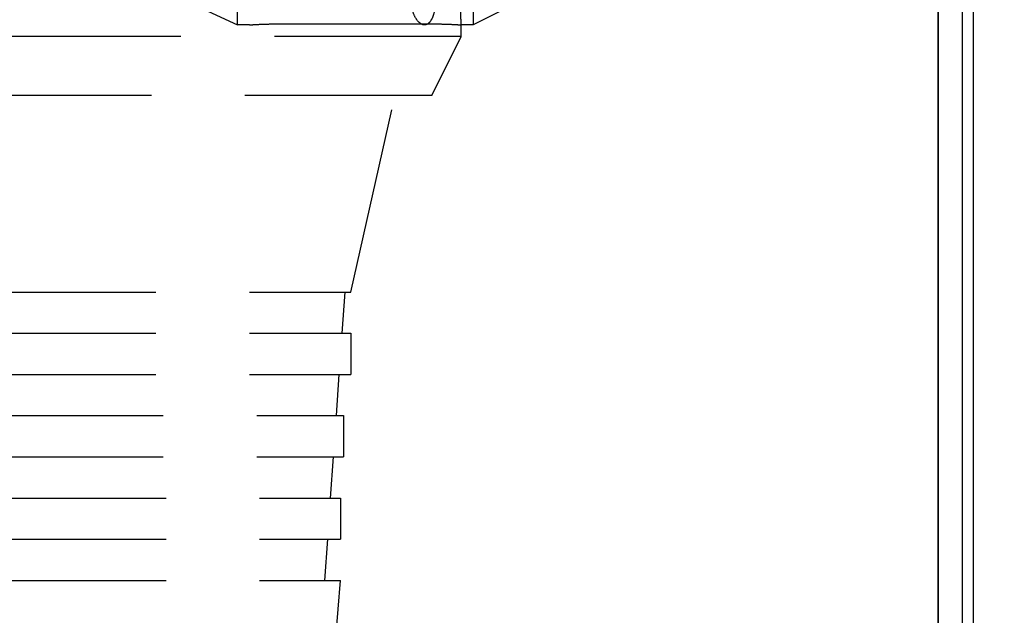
# Model space of a CAD drawing. Header units: millimetres. Extents: x 399 to 6233, y -1870 to 1602.
# Tile 374 of 656: x 4406 to 4423, y 611 to 621. Entities that reach past the tile are written whole.
import ezdxf

# ---------------------------------------------------------------- set-up
doc = ezdxf.new("R2010")
doc.units = ezdxf.units.MM
doc.linetypes.add('HIDDEN', pattern=[9.525, 6.35, -3.175])
for name, color, linetype, lineweight in [('AM_5', 3, 'Continuous', 25), ('可見 (ISO)', 7, 'Continuous', 25), ('窄部可見 (ISO)', 7, 'Continuous', 35)]:
    doc.layers.add(name, color=color, linetype=linetype, lineweight=lineweight)
doc.layers.add('中繼線', color=7, linetype='Continuous')
doc.styles.add('尺寸標註', font='romans.shx', dxfattribs={"bigfont": 'CHINESET.SHX'})
doc.dimstyles.new('複本 CNS2-1$0', dxfattribs={"dimtxt": 2.5, "dimasz": 2, "dimexe": 1, "dimexo": 1, "dimgap": 1, "dimtad": 1, "dimtoh": 1, "dimdsep": 46, "dimtxsty": '尺寸標註', "dimcen": 0, "dimclrd": 2, "dimclre": 2, "dimclrt": 3, "dimadec": 0, "dimazin": 2, "dimtp": 0.1, "dimtm": 0.1, "dimtfac": 0.71, "dimtmove": 0, "dimatfit": 0, "dimfxl": 0, "dimlwd": 13, "dimlwe": 13, "dimarcsym": 0})

# ---------------------------------------------------------------- blocks, each defined once
blk = doc.blocks.new('*D165')
at = {"layer": 'AM_5', "color": 2, "lineweight": 13}
for p, q in [((4437.49, 623.26), (4437.49, 585.965)), ((4406.129, 592.718), (4406.129, 585.965)), ((4404.129, 586.965), (4402.129, 586.965)), ((4406.129, 586.965), (4437.49, 586.965)), ((4439.49, 586.965), (4473.014, 586.965))]:
    blk.add_line(p, q, dxfattribs=at)
at = {"layer": 'AM_5', "color": 2, "lineweight": -2}
for points in [[(4404.129, 587.298), (4404.129, 586.631), (4406.129, 586.965)], [(4439.49, 587.298), (4439.49, 586.631), (4437.49, 586.965)]]:
    blk.add_solid(points, dxfattribs=at)
at = {"layer": 'Defpoints', "color": 0, "lineweight": -2}
for p in [(4437.49, 624.26), (4406.129, 593.718), (4406.129, 586.965)]:
    blk.add_point(p, dxfattribs=at)
at = {"layer": 'AM_5', "color": 3, "insert": (4457.252, 591.953), "char_height": 2.5, "attachment_point": 5, "style": '尺寸標註'}
blk.add_mtext('WR\\P(空間保持至少100以上)', dxfattribs=at)
blk = doc.blocks.new('90接頭方向組合')
at = {"layer": '中繼線', "color": 1, "linetype": 'HIDDEN', "ltscale": 0.5}
for p, q in [((52.122, 51.922), (52.122, 36.922)), ((48.122, 36.922), (48.122, 38.06)), ((46.524, 37.662), (48.122, 36.922)), ((53.122, 37.422), (52.122, 36.922)), ((48.322, 36.922), (48.122, 36.922)), ((48.822, 36.939), (51.422, 36.939)), ((52.122, 36.922), (51.922, 36.922)), ((51.922, 36.722), (51.922, 36.922)), ((51.922, 36.722), (36.922, 36.722)), ((51.422, 35.722), (51.922, 36.722)), ((51.422, 35.722), (37.422, 35.722)), ((50.047, 32.382), (50.797, 35.722)), ((38.797, 32.382), (50.047, 32.382)), ((49.898, 31.682), (49.947, 32.382)), ((38.797, 31.682), (50.047, 31.682)), ((50.047, 31.682), (50.047, 30.982)), ((38.797, 30.982), (50.047, 30.982)), ((49.8, 30.282), (49.849, 30.982)), ((38.922, 30.282), (49.922, 30.282)), ((49.922, 30.282), (49.922, 29.582)), ((38.922, 29.582), (49.922, 29.582)), ((49.702, 28.882), (49.751, 29.582)), ((38.972, 28.882), (49.872, 28.882)), ((49.872, 28.882), (49.872, 28.182)), ((38.972, 28.182), (49.872, 28.182)), ((49.605, 27.482), (49.654, 28.182)), ((38.972, 27.482), (49.872, 27.482)), ((49.774, 26.296), (49.872, 27.482))]:
    blk.add_line(p, q, dxfattribs=at)
for points, knots in [([(51.493, 37.422), (51.493, 37.359), (51.489, 37.291), (51.47, 37.168), (51.456, 37.112), (51.423, 37.023), (51.4, 36.985), (51.351, 36.934), (51.323, 36.922), (51.269, 36.922), (51.239, 36.935), (51.181, 36.985), (51.153, 37.023), (51.109, 37.112), (51.089, 37.167), (51.063, 37.29), (51.055, 37.358), (51.055, 37.422)], [-0.315449, -0.315449, -0.315449, -0.315449, -0.2963495, -0.2963495, -0.27725, -0.27725, -0.2572083, -0.2572083, -0.2371665, -0.2371665, -0.2167818, -0.2167818, -0.1963971, -0.1963971, -0.1770589, -0.1770589, -0.1577208, -0.1577208, -0.1577208, -0.1577208]), ([(51.922, 36.922), (51.922, 36.922), (51.921, 36.935), (51.918, 36.986), (51.916, 37.024), (51.912, 37.113), (51.91, 37.169), (51.906, 37.292), (51.906, 37.359), (51.906, 37.422)], [-0.22608395, -0.22608395, -0.22608395, -0.22608395, -0.20724363, -0.20724363, -0.18840331, -0.18840331, -0.16956297, -0.16956297, -0.15072264, -0.15072264, -0.15072264, -0.15072264]), ([(48.322, 36.922), (48.322, 36.922), (48.335, 36.923), (48.386, 36.926), (48.424, 36.928), (48.513, 36.933), (48.569, 36.935), (48.692, 36.938), (48.759, 36.939), (48.822, 36.939)], [-0.07536132, -0.07536132, -0.07536132, -0.07536132, -0.05652099, -0.05652099, -0.03768067, -0.03768067, -0.01884034, -0.01884034, 0, 0, 0, 0]), ([(51.422, 36.939), (51.485, 36.939), (51.552, 36.938), (51.675, 36.935), (51.731, 36.933), (51.82, 36.928), (51.859, 36.926), (51.91, 36.923), (51.922, 36.922), (51.922, 36.922)], [-0.30144527, -0.30144527, -0.30144527, -0.30144527, -0.28260494, -0.28260494, -0.2637646, -0.2637646, -0.24492428, -0.24492428, -0.22608395, -0.22608395, -0.22608395, -0.22608395])]:
    blk.add_open_spline(points, degree=3, knots=knots, dxfattribs=at)

msp = doc.modelspace()

# ---------------------------------------------------------------- linework, layer by layer
at = {"layer": '可見 (ISO)'}
for p, q in [((4422.142, 582.065), (4422.142, 639.641)), ((4422.329, 606.178), (4422.329, 632.506))]:
    msp.add_line(p, q, dxfattribs=at)
at = {"layer": '窄部可見 (ISO)'}
msp.add_line((4421.728, 582.065), (4421.728, 639.642), dxfattribs=at)

# ---------------------------------------------------------------- block references
at = {"layer": '中繼線', "color": 0, "linetype": 'ByBlock', "lineweight": -2}
msp.add_blockref('90接頭方向組合', (4361.707, 583.656), dxfattribs=at)

# ---------------------------------------------------------------- dimensions: what is measured, and where the dimension line sits
at = {"layer": 'AM_5'}
dim = msp.add_linear_dim(base=(4406.129, 586.965), p1=(4437.49, 624.26), p2=(4406.129, 593.718), text='WR\\P(空間保持至少100以上)', dimstyle='複本 CNS2-1$0', dxfattribs=at)
dim.commit()
dim.dimension.update_dxf_attribs({"geometry": '*D165', "text_midpoint": (4457.252, 586.965), "dimtype": 160})

doc.saveas('drawing.dxf')
